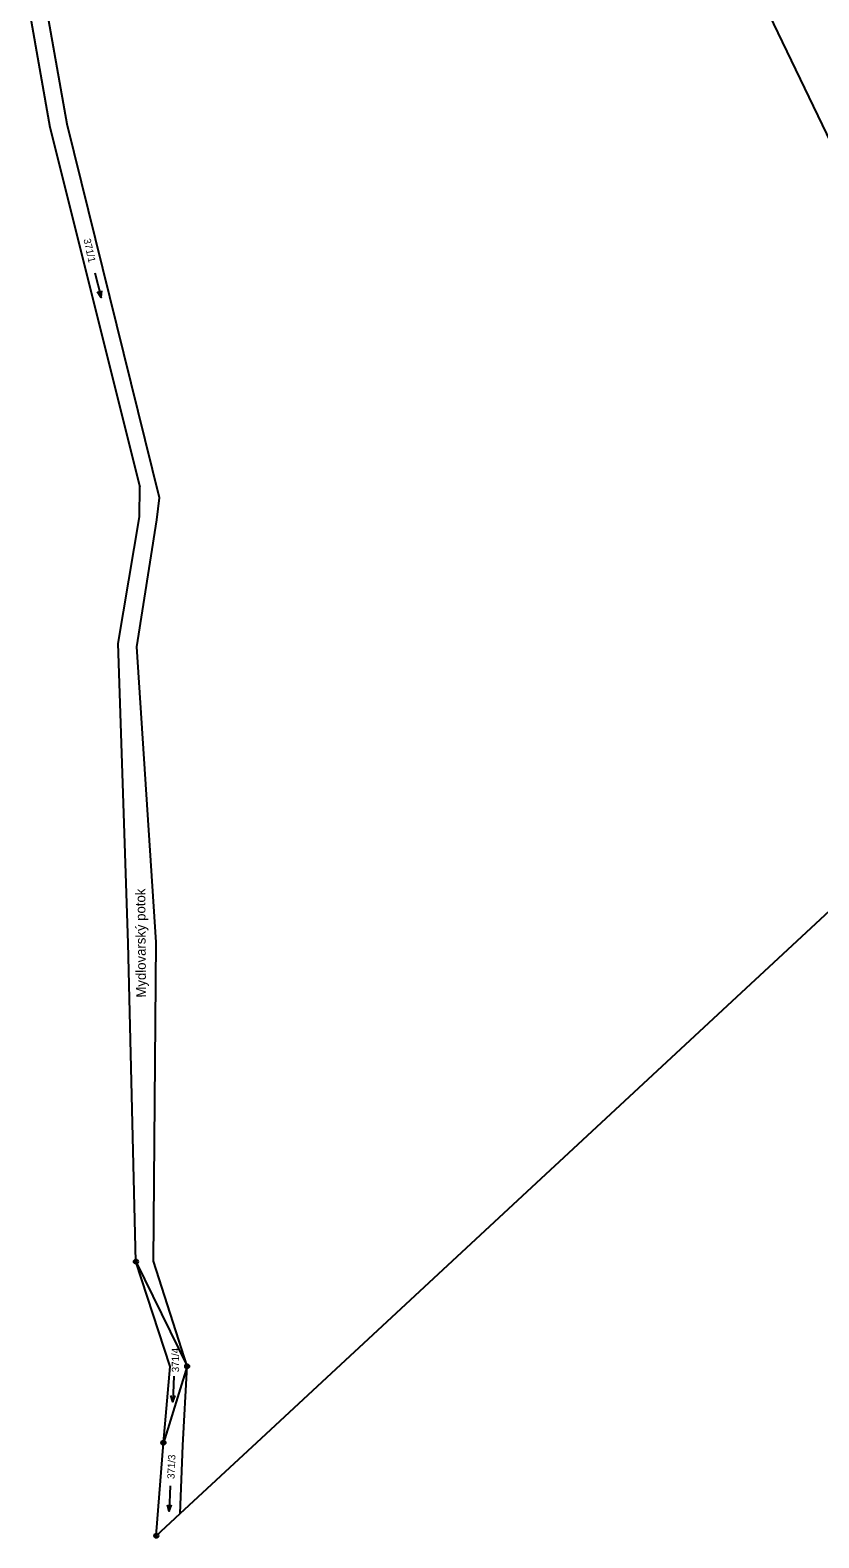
# Model space of a CAD drawing. Extents: x -762263 to -760336, y -1154405 to -1152076.
# Drawn here: x -761837.6 to -761653.2, y -1153670.3 to -1153317.8 of the extents above; entities that cross this region are included whole.
import ezdxf

# ---------------------------------------------------------------- set-up
doc = ezdxf.new("R2010")
doc.units = 0
for name, color, linetype in [('Vrstva 1', 7, 'Continuous'), ('Vrstva 13', 7, 'Continuous'), ('Vrstva 15', 7, 'Continuous'), ('Vrstva 18', 7, 'Continuous'), ('Vrstva 24', 7, 'Continuous'), ('Vrstva 25', 7, 'Continuous')]:
    doc.layers.add(name, color=color, linetype=linetype)

msp = doc.modelspace()

# ---------------------------------------------------------------- linework, layer by layer
at = {"layer": 'Vrstva 1'}
for p, q in [((-761671.74, -1153299.75), (-761609.26, -1153429.89)), ((-761828.95, -1153339.74), (-761833.64, -1153313.42)), ((-761807.37, -1153427.13), (-761828.95, -1153339.74)), ((-761808, -1153432.27), (-761807.37, -1153427.13)), ((-761812.72, -1153461.95), (-761808, -1153432.27)), ((-761808.13, -1153531.04), (-761812.72, -1153461.95)), ((-761808.75, -1153605.62), (-761808.13, -1153531.04)), ((-761812.9, -1153605.72), (-761800.92, -1153630.19)), ((-761800.92, -1153630.19), (-761808.75, -1153605.62)), ((-761800.92, -1153630.19), (-761806.48, -1153648.08)), ((-761801.96, -1153648.75), (-761800.92, -1153630.19)), ((-761802.53, -1153664.61), (-761801.96, -1153648.75))]:
    msp.add_line(p, q, dxfattribs=at)
at = {"layer": 'Vrstva 13'}
for p, q in [((-761837.63, -1153314.35), (-761832.99, -1153340.46)), ((-761832.99, -1153340.46), (-761811.96, -1153424.58)), ((-761812.04, -1153431.59), (-761811.96, -1153424.58)), ((-761817.06, -1153461.22), (-761812.04, -1153431.59)), ((-761814.73, -1153531.26), (-761817.06, -1153461.22)), ((-761784.65, -1153648.01), (-761602.19, -1153478.64)), ((-761812.9, -1153605.72), (-761814.73, -1153531.26)), ((-761804.91, -1153630.24), (-761812.9, -1153605.72)), ((-761806.48, -1153648.08), (-761804.91, -1153630.24)), ((-761808.13, -1153669.81), (-761806.48, -1153648.08)), ((-761802.53, -1153664.61), (-761784.65, -1153648.01)), ((-761808.13, -1153669.81), (-761802.53, -1153664.61))]:
    msp.add_line(p, q, dxfattribs=at)
at = {"layer": 'Vrstva 24'}
for centre, radius in [((-761812.9, -1153605.72), 0.5), ((-761812.9, -1153605.72), 0.1), ((-761800.92, -1153630.19), 0.5), ((-761800.92, -1153630.19), 0.1), ((-761806.48, -1153648.08), 0.5), ((-761806.48, -1153648.08), 0.1), ((-761808.13, -1153669.81), 0.5), ((-761808.13, -1153669.81), 0.1)]:
    msp.add_circle(centre, radius, dxfattribs=at)
at = {"layer": 'Vrstva 25'}
for points in [[(-761822.491, -1153374.503), (-761821.009, -1153380.317), (-761820.895, -1153378.74)], [(-761821.009, -1153380.317), (-761821.864, -1153378.987)], [(-761804.048, -1153632.522), (-761804.272, -1153638.518), (-761803.716, -1153637.038)], [(-761804.272, -1153638.518), (-761804.716, -1153637)], [(-761804.878, -1153658.112), (-761805.102, -1153664.108), (-761804.546, -1153662.628)], [(-761805.102, -1153664.108), (-761805.546, -1153662.59)]]:
    msp.add_lwpolyline(points, dxfattribs=at)

# ---------------------------------------------------------------- texts
at = {"layer": 'Vrstva 15'}
msp.add_text('Mydlovarský potok', height=2.3, rotation=90.41274, dxfattribs=at).set_placement((-761810.535, -1153543.981))
at = {"layer": 'Vrstva 18'}
for s, rotation, p in [('371/1', 282.69738, (-761825.182, -1153366.704)), ('371/4', 90.47004, (-761802.802, -1153631.583)), ('371/3', 87.54795, (-761803.89, -1153656.573))]:
    msp.add_text(s, height=1.7, rotation=rotation, dxfattribs=at).set_placement(p)

doc.saveas('drawing.dxf')
